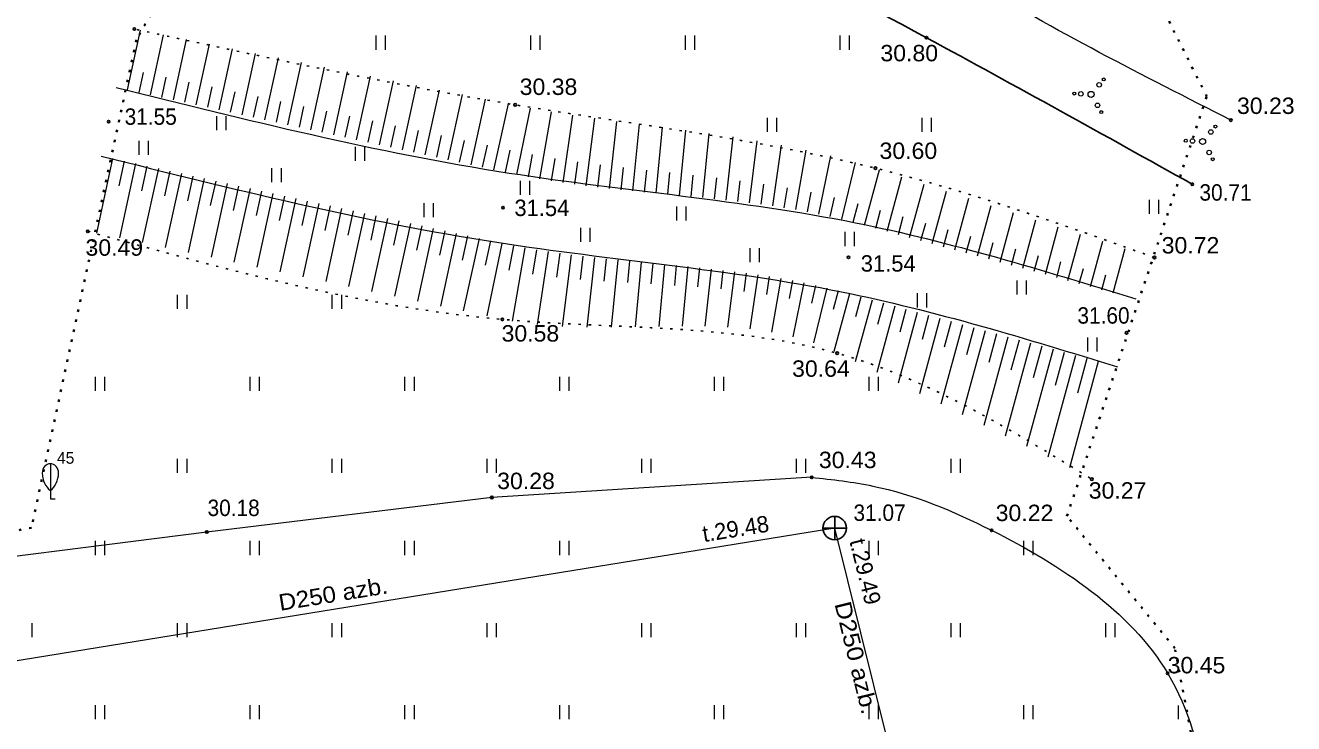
# Model space of a CAD drawing. Extents: x 380758 to 381729, y 283236 to 283533.
# Drawn here: x 381643.4 to 381697.5, y 283451.7 to 283481.5 of the extents above; entities that cross this region are included whole.
import ezdxf
from ezdxf.enums import TextEntityAlignment as Align

# ---------------------------------------------------------------- set-up
doc = ezdxf.new("R2010")
doc.units = 0
doc.header["$LTSCALE"] = 0.28
doc.linetypes.add('DOTTED', pattern=[1.5, 0.3, -1.2])
for name, color, linetype, lineweight in [('1', 7, 'Continuous', 13), ('21', 7, 'Continuous', 25), ('23', 7, 'Continuous', 13), ('25', 7, 'DOTTED', 35), ('31', 7, 'Continuous', 13), ('35', 7, 'Continuous', 13), ('36', 7, 'Continuous', 13), ('38', 7, 'Continuous', 25), ('47', 7, 'Continuous', 13), ('58', 7, 'Continuous', 25), ('62', 7, 'Continuous', 13)]:
    doc.layers.add(name, color=color, linetype=linetype, lineweight=lineweight)

msp = doc.modelspace()

# ---------------------------------------------------------------- linework, layer by layer
at = {"layer": '1'}
for p, q in [((381644.438, 283462.775), (381644.438, 283461.627)), ((381644.438, 283461.627), (381644.438, 283461.275)), ((381644.438, 283461.275), (381644.638, 283461.275))]:
    msp.add_line(p, q, dxfattribs=at)
for centre, major_axis, start_param, end_param in [((381644.438, 283462.375), (0, 0.4), 0, 1.5707963), ((381644.438, 283462.375), (0, -0.4), 1.5707963, 3.1415927), ((381644.438, 283462.375), (0, -0.4), 1.5707963, 3.1415927), ((381644.9133, 283462.3984), (0, -0.9434), 4.7372004, 5.6697113), ((381643.9627, 283462.3984), (0, -0.9434), 0.613474, 1.5459849)]:
    msp.add_ellipse(centre, major_axis=major_axis, ratio=0.875, start_param=start_param, end_param=end_param, dxfattribs=at)
at = {"layer": '21'}
msp.add_spline([(381693.159, 283474.696), (381681.818, 283480.945), (381666.165, 283491.173), (381658.517, 283500.763)], degree=3, dxfattribs=at)
at = {"layer": '23'}
for p, q in [((381658.335, 283480.435), (381658.335, 283481.035)), ((381658.735, 283480.435), (381658.735, 283481.035)), ((381664.935, 283480.435), (381664.935, 283481.035)), ((381665.335, 283480.435), (381665.335, 283481.035)), ((381671.535, 283480.435), (381671.535, 283481.035)), ((381671.935, 283480.435), (381671.935, 283481.035)), ((381678.135, 283480.435), (381678.135, 283481.035)), ((381678.535, 283480.435), (381678.535, 283481.035)), ((381651.534, 283476.998), (381651.534, 283477.598)), ((381651.934, 283476.998), (381651.934, 283477.598)), ((381675.035, 283476.935), (381675.035, 283477.535)), ((381675.435, 283476.935), (381675.435, 283477.535)), ((381681.635, 283476.935), (381681.635, 283477.535)), ((381682.035, 283476.935), (381682.035, 283477.535)), ((381648.231, 283475.945), (381648.231, 283476.545)), ((381648.631, 283475.945), (381648.631, 283476.545)), ((381657.449, 283475.691), (381657.449, 283476.291)), ((381657.849, 283475.691), (381657.849, 283476.291)), ((381653.893, 283474.783), (381653.893, 283475.383)), ((381654.293, 283474.783), (381654.293, 283475.383)), ((381664.489, 283474.238), (381664.489, 283474.838)), ((381664.889, 283474.238), (381664.889, 283474.838)), ((381660.389, 283473.294), (381660.389, 283473.894)), ((381660.789, 283473.294), (381660.789, 283473.894)), ((381671.167, 283473.149), (381671.167, 283473.749)), ((381671.567, 283473.149), (381671.567, 283473.749)), ((381691.335, 283473.435), (381691.335, 283474.035)), ((381691.735, 283473.435), (381691.735, 283474.035)), ((381667.066, 283472.241), (381667.066, 283472.841)), ((381667.466, 283472.241), (381667.466, 283472.841)), ((381678.352, 283472.059), (381678.352, 283472.659)), ((381678.752, 283472.059), (381678.752, 283472.659)), ((381674.288, 283471.369), (381674.288, 283471.969)), ((381674.688, 283471.369), (381674.688, 283471.969)), ((381685.683, 283469.989), (381685.683, 283470.589)), ((381686.083, 283469.989), (381686.083, 283470.589)), ((381649.867, 283469.382), (381649.867, 283469.982)), ((381650.267, 283469.382), (381650.267, 283469.982)), ((381656.467, 283469.382), (381656.467, 283469.982)), ((381656.867, 283469.382), (381656.867, 283469.982)), ((381681.437, 283469.445), (381681.437, 283470.045)), ((381681.837, 283469.445), (381681.837, 283470.045)), ((381688.695, 283467.556), (381688.695, 283468.156)), ((381689.095, 283467.556), (381689.095, 283468.156)), ((381646.367, 283465.882), (381646.367, 283466.482)), ((381646.767, 283465.882), (381646.767, 283466.482)), ((381652.967, 283465.882), (381652.967, 283466.482)), ((381653.367, 283465.882), (381653.367, 283466.482)), ((381659.567, 283465.882), (381659.567, 283466.482)), ((381659.967, 283465.882), (381659.967, 283466.482)), ((381666.167, 283465.882), (381666.167, 283466.482)), ((381666.567, 283465.882), (381666.567, 283466.482)), ((381672.767, 283465.882), (381672.767, 283466.482)), ((381673.167, 283465.882), (381673.167, 283466.482)), ((381679.367, 283465.882), (381679.367, 283466.482)), ((381679.767, 283465.882), (381679.767, 283466.482)), ((381649.867, 283462.382), (381649.867, 283462.982)), ((381650.267, 283462.382), (381650.267, 283462.982)), ((381656.467, 283462.382), (381656.467, 283462.982)), ((381656.867, 283462.382), (381656.867, 283462.982)), ((381663.067, 283462.382), (381663.067, 283462.982)), ((381663.467, 283462.382), (381663.467, 283462.982)), ((381669.667, 283462.382), (381669.667, 283462.982)), ((381670.067, 283462.382), (381670.067, 283462.982)), ((381676.267, 283462.382), (381676.267, 283462.982)), ((381676.667, 283462.382), (381676.667, 283462.982)), ((381682.867, 283462.382), (381682.867, 283462.982)), ((381683.267, 283462.382), (381683.267, 283462.982)), ((381646.367, 283458.882), (381646.367, 283459.482)), ((381646.767, 283458.882), (381646.767, 283459.482)), ((381652.967, 283458.882), (381652.967, 283459.482)), ((381653.367, 283458.882), (381653.367, 283459.482)), ((381659.567, 283458.882), (381659.567, 283459.482)), ((381659.967, 283458.882), (381659.967, 283459.482)), ((381666.167, 283458.882), (381666.167, 283459.482)), ((381666.567, 283458.882), (381666.567, 283459.482)), ((381679.367, 283458.882), (381679.367, 283459.482)), ((381679.767, 283458.882), (381679.767, 283459.482)), ((381685.967, 283458.882), (381685.967, 283459.482)), ((381686.367, 283458.882), (381686.367, 283459.482)), ((381643.667, 283455.382), (381643.667, 283455.982)), ((381649.867, 283455.382), (381649.867, 283455.982)), ((381650.267, 283455.382), (381650.267, 283455.982)), ((381656.467, 283455.382), (381656.467, 283455.982)), ((381656.867, 283455.382), (381656.867, 283455.982)), ((381663.067, 283455.382), (381663.067, 283455.982)), ((381663.467, 283455.382), (381663.467, 283455.982)), ((381669.667, 283455.382), (381669.667, 283455.982)), ((381670.067, 283455.382), (381670.067, 283455.982)), ((381676.267, 283455.382), (381676.267, 283455.982)), ((381676.667, 283455.382), (381676.667, 283455.982)), ((381682.867, 283455.382), (381682.867, 283455.982)), ((381683.267, 283455.382), (381683.267, 283455.982)), ((381689.467, 283455.382), (381689.467, 283455.982)), ((381689.867, 283455.382), (381689.867, 283455.982)), ((381646.367, 283451.882), (381646.367, 283452.482)), ((381646.767, 283451.882), (381646.767, 283452.482)), ((381652.967, 283451.882), (381652.967, 283452.482)), ((381653.367, 283451.882), (381653.367, 283452.482)), ((381659.567, 283451.882), (381659.567, 283452.482)), ((381659.967, 283451.882), (381659.967, 283452.482)), ((381666.167, 283451.882), (381666.167, 283452.482)), ((381666.567, 283451.882), (381666.567, 283452.482)), ((381672.767, 283451.882), (381672.767, 283452.482)), ((381673.167, 283451.882), (381673.167, 283452.482)), ((381679.367, 283451.882), (381679.367, 283452.482)), ((381679.767, 283451.882), (381679.767, 283452.482)), ((381685.967, 283451.882), (381685.967, 283452.482)), ((381686.367, 283451.882), (381686.367, 283452.482)), ((381692.567, 283451.882), (381692.567, 283452.469))]:
    msp.add_line(p, q, dxfattribs=at)
at = {"layer": '25'}
msp.add_lwpolyline([(381656.478, 283407.485), (381656.785, 283411.384), (381679.837, 283414.706), (381691.271, 283419.627), (381696.042, 283430.549), (381696.103, 283435.47), (381692.415, 283454.909), (381687.812, 283460.539), (381693.775, 283478.441), (381690.524, 283484.916), (381662.554, 283506.139), (381648.108, 283480.856), (381643.628, 283460.038), (381633.547, 283458.315), (381623.737, 283470.857), (381617.098, 283479.223), (381608.676, 283485.436), (381597.611, 283473.625), (381594.476, 283465.997), (381598.41, 283460.399), (381597.059, 283447.446), (381591.712, 283430.203), (381578.864, 283403.443)], dxfattribs=at)
at = {"layer": '31'}
for p, q in [((381647.732, 283478.722), (381648.286, 283481.266)), ((381648.709, 283478.509), (381649.264, 283481.061)), ((381649.686, 283478.296), (381650.245, 283480.865)), ((381650.663, 283478.083), (381651.226, 283480.67)), ((381651.64, 283477.87), (381652.207, 283480.474)), ((381652.617, 283477.658), (381653.188, 283480.279)), ((381653.594, 283477.445), (381654.169, 283480.083)), ((381654.571, 283477.232), (381655.15, 283479.888)), ((381655.548, 283477.019), (381656.13, 283479.692)), ((381656.525, 283476.806), (381657.111, 283479.497)), ((381648.22, 283478.615), (381648.405, 283479.466)), ((381649.197, 283478.402), (381649.384, 283479.259)), ((381650.174, 283478.19), (381650.362, 283479.052)), ((381657.502, 283476.594), (381658.092, 283479.301)), ((381658.48, 283476.381), (381659.073, 283479.106)), ((381651.151, 283477.977), (381651.34, 283478.845)), ((381652.128, 283477.764), (381652.319, 283478.638)), ((381653.106, 283477.551), (381653.297, 283478.431)), ((381659.457, 283476.168), (381660.054, 283478.91)), ((381660.434, 283475.955), (381661.035, 283478.715)), ((381661.411, 283475.742), (381662.016, 283478.519)), ((381654.083, 283477.338), (381654.275, 283478.224)), ((381655.06, 283477.126), (381655.254, 283478.017)), ((381662.388, 283475.53), (381662.997, 283478.324)), ((381663.365, 283475.317), (381663.977, 283478.129)), ((381664.343, 283475.106), (381664.926, 283477.945)), ((381656.037, 283476.913), (381656.232, 283477.81)), ((381657.014, 283476.7), (381657.21, 283477.603)), ((381657.991, 283476.487), (381658.189, 283477.396)), ((381665.325, 283474.92), (381665.822, 283477.788)), ((381666.313, 283474.763), (381666.735, 283477.643)), ((381667.304, 283474.629), (381667.664, 283477.507)), ((381668.297, 283474.512), (381668.611, 283477.378)), ((381658.968, 283476.274), (381659.167, 283477.189)), ((381659.945, 283476.062), (381660.146, 283476.981)), ((381660.922, 283475.849), (381661.124, 283476.774)), ((381669.291, 283474.409), (381669.574, 283477.252)), ((381670.287, 283474.313), (381670.551, 283477.126)), ((381671.283, 283474.22), (381671.544, 283476.997)), ((381672.278, 283474.124), (381672.55, 283476.86)), ((381661.899, 283475.636), (381662.102, 283476.567)), ((381662.876, 283475.423), (381663.081, 283476.36)), ((381673.273, 283474.02), (381673.568, 283476.712)), ((381674.266, 283473.904), (381674.598, 283476.548)), ((381675.257, 283473.77), (381675.637, 283476.363)), ((381647.094, 283475.79), (381646.401, 283472.61)), ((381663.854, 283475.21), (381664.057, 283476.144)), ((381664.833, 283475.009), (381665.013, 283475.963)), ((381665.818, 283474.838), (381665.971, 283475.797)), ((381676.244, 283473.612), (381676.685, 283476.151)), ((381677.227, 283473.425), (381677.739, 283475.907)), ((381647.582, 283475.683), (381647.352, 283474.628)), ((381648.071, 283475.577), (381647.381, 283472.412)), ((381648.559, 283475.47), (381648.33, 283474.417)), ((381649.048, 283475.364), (381648.36, 283472.204)), ((381649.536, 283475.258), (381649.307, 283474.206)), ((381650.025, 283475.151), (381649.338, 283471.996)), ((381666.808, 283474.693), (381666.937, 283475.651)), ((381667.8, 283474.569), (381667.912, 283475.523)), ((381668.794, 283474.459), (381668.892, 283475.406)), ((381669.789, 283474.36), (381669.879, 283475.298)), ((381670.785, 283474.266), (381670.871, 283475.192)), ((381678.202, 283473.206), (381678.795, 283475.626)), ((381679.169, 283472.951), (381679.811, 283475.316)), ((381650.513, 283475.045), (381650.285, 283473.995)), ((381651.002, 283474.938), (381650.316, 283471.788)), ((381651.491, 283474.832), (381651.262, 283473.784)), ((381651.979, 283474.726), (381651.294, 283471.58)), ((381652.468, 283474.619), (381652.24, 283473.573)), ((381671.78, 283474.173), (381671.868, 283475.085)), ((381672.775, 283474.074), (381672.869, 283474.971)), ((381673.769, 283473.964), (381673.873, 283474.846)), ((381674.762, 283473.839), (381674.879, 283474.705)), ((381680.134, 283472.689), (381680.765, 283475.01)), ((381681.099, 283472.427), (381681.718, 283474.705)), ((381652.956, 283474.513), (381652.272, 283471.373)), ((381653.445, 283474.407), (381653.217, 283473.361)), ((381653.933, 283474.3), (381653.251, 283471.165)), ((381654.422, 283474.194), (381654.195, 283473.15)), ((381654.91, 283474.087), (381654.229, 283470.957)), ((381675.751, 283473.694), (381675.886, 283474.542)), ((381676.736, 283473.522), (381676.893, 283474.352)), ((381677.715, 283473.32), (381677.898, 283474.131)), ((381682.064, 283472.165), (381682.671, 283474.4)), ((381683.029, 283471.902), (381683.625, 283474.095)), ((381655.399, 283473.981), (381655.172, 283472.939)), ((381655.888, 283473.875), (381655.207, 283470.749)), ((381656.376, 283473.768), (381656.15, 283472.728)), ((381656.865, 283473.662), (381656.185, 283470.541)), ((381657.353, 283473.556), (381657.127, 283472.517)), ((381678.686, 283473.082), (381678.897, 283473.871)), ((381679.652, 283472.82), (381679.862, 283473.594)), ((381683.994, 283471.64), (381684.578, 283473.79)), ((381657.842, 283473.449), (381657.163, 283470.333)), ((381658.33, 283473.343), (381658.104, 283472.306)), ((381658.819, 283473.236), (381658.141, 283470.126)), ((381659.307, 283473.13), (381659.082, 283472.095)), ((381659.796, 283473.024), (381659.12, 283469.918)), ((381680.617, 283472.558), (381680.823, 283473.317)), ((381681.582, 283472.296), (381681.784, 283473.041)), ((381684.959, 283471.378), (381685.531, 283473.484)), ((381685.924, 283471.116), (381686.485, 283473.179)), ((381660.284, 283472.917), (381660.059, 283471.884)), ((381660.773, 283472.811), (381660.098, 283469.71)), ((381661.262, 283472.704), (381661.037, 283471.673)), ((381661.75, 283472.598), (381661.076, 283469.502)), ((381662.239, 283472.492), (381662.014, 283471.461)), ((381682.547, 283472.033), (381682.745, 283472.764)), ((381683.512, 283471.771), (381683.706, 283472.488)), ((381686.889, 283470.854), (381687.438, 283472.874)), ((381687.854, 283470.591), (381688.391, 283472.569)), ((381662.727, 283472.385), (381662.054, 283469.294)), ((381663.216, 283472.279), (381662.992, 283471.25)), ((381663.704, 283472.173), (381663.057, 283469.081)), ((381664.195, 283472.075), (381663.995, 283471.036)), ((381664.687, 283471.985), (381664.135, 283468.859)), ((381665.18, 283471.901), (381665.012, 283470.865)), ((381684.477, 283471.509), (381684.667, 283472.211)), ((381685.442, 283471.247), (381685.629, 283471.935)), ((381688.819, 283470.329), (381689.345, 283472.264)), ((381689.784, 283470.067), (381690.298, 283471.958)), ((381665.674, 283471.825), (381665.21, 283468.708)), ((381666.169, 283471.754), (381666.029, 283470.735)), ((381666.664, 283471.689), (381666.275, 283468.626)), ((381667.161, 283471.628), (381667.043, 283470.636)), ((381667.657, 283471.571), (381667.327, 283468.594)), ((381668.154, 283471.517), (381668.054, 283470.56)), ((381668.652, 283471.467), (381668.365, 283468.594)), ((381669.149, 283471.418), (381669.061, 283470.498)), ((381669.647, 283471.37), (381669.387, 283468.611)), ((381686.407, 283470.985), (381686.59, 283471.658)), ((381687.372, 283470.722), (381687.551, 283471.382)), ((381670.145, 283471.324), (381670.063, 283470.442)), ((381670.643, 283471.277), (381670.394, 283468.633)), ((381671.141, 283471.23), (381671.06, 283470.384)), ((381671.638, 283471.181), (381671.388, 283468.646)), ((381672.136, 283471.131), (381672.052, 283470.318)), ((381672.633, 283471.078), (381672.367, 283468.639)), ((381673.13, 283471.023), (381673.038, 283470.235)), ((381673.626, 283470.963), (381673.332, 283468.601)), ((381674.122, 283470.899), (381674.018, 283470.128)), ((381674.617, 283470.829), (381674.281, 283468.522)), ((381688.337, 283470.46), (381688.512, 283471.105)), ((381689.302, 283470.198), (381689.473, 283470.828)), ((381675.112, 283470.754), (381674.991, 283469.991)), ((381675.605, 283470.673), (381675.211, 283468.389)), ((381676.097, 283470.584), (381675.955, 283469.827)), ((381676.587, 283470.488), (381676.117, 283468.194)), ((381677.076, 283470.383), (381676.905, 283469.617)), ((381677.563, 283470.269), (381676.993, 283467.928)), ((381678.048, 283470.146), (381677.838, 283469.356)), ((381678.53, 283470.015), (381677.866, 283467.569)), ((381679.495, 283469.753), (381678.78, 283467.118)), ((381679.013, 283469.884), (381678.785, 283469.044)), ((381680.461, 283469.491), (381679.693, 283466.667)), ((381679.978, 283469.622), (381679.733, 283468.719)), ((381681.426, 283469.229), (381680.607, 283466.215)), ((381680.943, 283469.36), (381680.68, 283468.393)), ((381682.391, 283468.966), (381681.52, 283465.763)), ((381681.908, 283469.098), (381681.628, 283468.068)), ((381683.356, 283468.704), (381682.434, 283465.312)), ((381682.873, 283468.835), (381682.576, 283467.743)), ((381684.321, 283468.442), (381683.347, 283464.86)), ((381683.838, 283468.573), (381683.524, 283467.417)), ((381685.286, 283468.18), (381684.261, 283464.408)), ((381684.803, 283468.311), (381684.472, 283467.092)), ((381686.251, 283467.918), (381685.174, 283463.957)), ((381685.768, 283468.049), (381685.42, 283466.766)), ((381687.216, 283467.655), (381686.088, 283463.505)), ((381686.733, 283467.786), (381686.367, 283466.441)), ((381688.181, 283467.393), (381687.001, 283463.053)), ((381687.698, 283467.524), (381687.315, 283466.116)), ((381689.146, 283467.131), (381687.915, 283462.602)), ((381688.663, 283467.262), (381688.263, 283465.79))]:
    msp.add_line(p, q, dxfattribs=at)
at = {"layer": '31', "linetype": 'DOTTED', "lineweight": 25}
for points in [[(381691.547, 283471.569), (381679.64, 283475.381), (381664.267, 283478.081), (381648.024, 283481.318)], [(381646.033, 283472.688), (381663.721, 283468.93), (381678.006, 283467.49), (381688.873, 283462.117)]]:
    msp.add_spline(points, degree=3, dxfattribs=at)
at = {"layer": '31'}
for points in [[(381647.243, 283478.828), (381664.016, 283475.175), (381678.794, 283473.053), (381690.748, 283469.805)], [(381646.605, 283475.896), (381663.482, 283472.221), (381678.186, 283470.109), (381689.962, 283466.909)]]:
    msp.add_spline(points, degree=3, dxfattribs=at)
at = {"layer": '35'}
msp.add_lwpolyline([(381676.922, 283462.196), (381663.274, 283461.337), (381651.112, 283459.862), (381637.409, 283458.127), (381625.172, 283455.605)], dxfattribs=at)
msp.add_spline([(381676.922, 283462.196), (381679.531, 283461.824), (381684.596, 283459.936), (381692.109, 283453.835), (381694.362, 283443.137), (381695.709, 283434.189)], degree=3, dxfattribs=at)
at = {"layer": '36'}
msp.add_spline([(381694.804, 283477.431), (381683.698, 283483.432), (381670.087, 283493.885), (381659.884, 283504.754)], degree=3, dxfattribs=at)
at = {"layer": '38'}
for p, q in [((381677.401, 283460.031), (381678.401, 283460.031)), ((381677.901, 283459.531), (381677.901, 283460.531))]:
    msp.add_line(p, q, dxfattribs=at)
msp.add_circle((381677.901, 283460.031), 0.5, dxfattribs=at)
at = {"layer": '47'}
msp.add_lwpolyline([(381681.769, 283444.455), (381677.901, 283460.031), (381638.443, 283453.634), (381604.22, 283474.076), (381602.779, 283474.411), (381602.525, 283474.983)], dxfattribs=at)
at = {"layer": '58'}
for centre in [(381648.024, 283481.3181), (381681.818, 283480.9451), (381664.267, 283478.0811), (381646.924, 283477.3621), (381694.804, 283477.4311), (381679.64, 283475.3811), (381693.159, 283474.6961), (381663.749, 283473.6981), (381646.033, 283472.6881), (381678.49, 283471.5811), (381691.547, 283471.5691), (381663.721, 283468.9301), (381690.355, 283468.3571), (381678.006, 283467.4901), (381676.922, 283462.1961), (381688.873, 283462.1171), (381663.274, 283461.3371), (381651.112, 283459.8621), (381684.596, 283459.9361), (381692.109, 283453.8351)]:
    msp.add_circle(centre, 0.0534, dxfattribs=at)
at = {"layer": '62'}
for centre, radius in [((381689.1846, 283478.9353), 0.096), ((381689.3811, 283479.1669), 0.064), ((381688.1187, 283478.5618), 0.064), ((381688.4031, 283478.5484), 0.096), ((381688.8371, 283478.5276), 0.128), ((381689.1135, 283478.0607), 0.096), ((381689.271, 283477.7714), 0.064), ((381693.9481, 283476.9261), 0.096), ((381694.1446, 283477.1578), 0.064), ((381692.8822, 283476.5527), 0.064), ((381693.1667, 283476.5392), 0.096), ((381693.6006, 283476.5184), 0.128), ((381693.8771, 283476.0515), 0.096), ((381694.0345, 283475.7623), 0.064)]:
    msp.add_circle(centre, radius, dxfattribs=at)

# ---------------------------------------------------------------- texts
at = {"layer": '1'}
msp.add_text('45', height=0.5, dxfattribs=at).set_placement((381644.718, 283462.775))
at = {"layer": '38', "width": 0.95}
msp.add_text('31.07', height=0.7, dxfattribs=at).set_placement((381678.703, 283460.337))
at = {"layer": '47'}
for s, rotation, p in [('t.29.48', 9.209, (381673.731, 283459.6591)), ('t.29.49', 283.948, (381678.8693, 283458.0924))]:
    msp.add_text(s, height=0.7, rotation=rotation, dxfattribs=at).set_placement(p, align=Align.CENTER)
for rotation, width, p in [(9.209, 1.1, (381656.5575, 283456.8756)), (283.948, 1.15, (381678.4795, 283454.4174))]:
    msp.add_text('D250 azb.', height=0.7, rotation=rotation, dxfattribs=dict(at, width=width)).set_placement(p, align=Align.CENTER)
at = {"layer": '58'}
for s, width, p in [('30.80', 1.05, (381679.852, 283479.939)), ('30.38', 1.05, (381664.461, 283478.503)), ('30.23', 1.05, (381695.066, 283477.693)), ('31.55', 0.95, (381647.606, 283477.231)), ('30.60', 1.05, (381679.814, 283475.774)), ('30.71', 0.95, (381693.464, 283473.996)), ('30.72', 1.05, (381691.852, 283471.743)), ('30.49', 1.05, (381645.935, 283471.647)), ('31.60', 0.95, (381688.258, 283468.75)), ('30.58', 1.05, (381663.688, 283467.986)), ('30.64', 1.05, (381676.084, 283466.484)), ('30.43', 1.05, (381677.227, 283462.589)), ('30.28', 1.05, (381663.501, 283461.694)), ('30.27', 1.05, (381688.741, 283461.286)), ('30.18', 0.95, (381651.144, 283460.544)), ('30.22', 1.05, (381684.77, 283460.329)), ('30.45', 1.05, (381692.109, 283453.835))]:
    msp.add_text(s, height=0.7, dxfattribs=dict(at, width=width)).set_placement(p)
for p in [(381664.236, 283473.34), (381679.014, 283470.969)]:
    msp.add_text('31.54', height=0.7, dxfattribs=at).set_placement(p)

doc.saveas('drawing.dxf')
